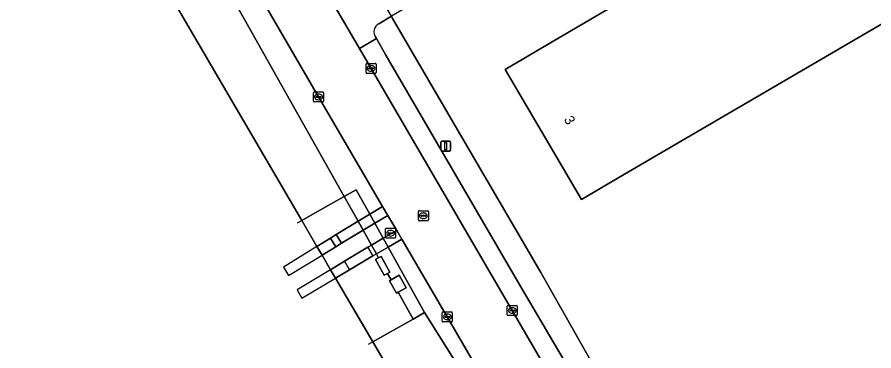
# Model space of a CAD drawing. Extents: x 157692 to 159674, y 381452 to 383291.
# Drawn here: x 159106.8 to 159192.7, y 382681.5 to 382715 of the extents above; entities that cross this region are included whole.
import ezdxf

# ---------------------------------------------------------------- set-up
doc = ezdxf.new("R2010")
doc.units = 0
for name, color, linetype in [('IMGEO_Berm_groen', 7, 'Continuous'), ('IMGEO_Erf', 7, 'Continuous'), ('IMGEO_Groenvoorziening', 7, 'Continuous'), ('IMGEO_Hek', 7, 'Continuous'), ('IMGEO_Kademuur', 7, 'Continuous'), ('IMGEO_Kolk', 7, 'Continuous'), ('IMGEO_Lichtmast', 7, 'Continuous'), ('IMGEO_Oever', 7, 'Continuous'), ('IMGEO_Pand', 7, 'Continuous'), ('IMGEO_Pand_nummerreeks', 7, 'Continuous'), ('IMGEO_Parkeervlak_open', 7, 'Continuous'), ('IMGEO_Rijbaan_lokaal_open', 7, 'Continuous'), ('IMGEO_Rioolput', 7, 'Continuous'), ('IMGEO_Steiger', 7, 'Continuous'), ('IMGEO_Terreindeel_open', 7, 'Continuous'), ('IMGEO_Voetpad_halfverhard', 7, 'Continuous'), ('IMGEO_Voetpad_open', 7, 'Continuous'), ('IMGEO_Waterloop', 7, 'Continuous')]:
    doc.layers.add(name, color=color, linetype=linetype)

msp = doc.modelspace()

# ---------------------------------------------------------------- linework, layer by layer
at = {"layer": 'IMGEO_Berm_groen'}
for points in [[(159125.819, 382726.355), (159125.114, 382727.56), (159122.221, 382725.86), (159121.245, 382725.295), (159124.699, 382723.57), (159139.634, 382696.981), (159140.82, 382697.65), (159142.183, 382695.205), (159143.475, 382695.987), (159137.049, 382706.973)], [(159143.999, 382695.091), (159142.684, 382694.306), (159143.525, 382692.796), (159144.881, 382693.583)], [(159149.954, 382684.911), (159145.396, 382692.703), (159144.021, 382691.907), (159147.68, 382685.341), (159161.07, 382664.021), (159164.546, 382656.762), (159165.509, 382657.349), (159165.882, 382657.577), (159163.78, 382661.164)]]:
    msp.add_lwpolyline(points, close=True, dxfattribs=at)
at = {"layer": 'IMGEO_Erf'}
msp.add_lwpolyline([(159146.363, 382791.336), (159116.047, 382773.54), (159111.735, 382771.009), (159113.005, 382768.836), (159116.958, 382762.074), (159118.315, 382759.753), (159122.629, 382762.283), (159132.103, 382767.838), (159145.905, 382775.931), (159152.251, 382765.136), (159169.663, 382775.329), (159189.471, 382741.388), (159144.346, 382715.072), (159144.434, 382714.92), (159146.209, 382711.882), (159159.33, 382689.379), (159164.917, 382679.507)], dxfattribs=at)
msp.add_lwpolyline([(159198.206, 382717.088), (159167.708, 382699.235), (159163.398, 382696.699), (159155.741, 382709.716), (159160.051, 382712.251), (159181.494, 382724.865), (159181.424, 382724.984), (159190.441, 382730.288), (159194.724, 382732.808), (159202.495, 382719.599)], close=True, dxfattribs=at)
at = {"layer": 'IMGEO_Groenvoorziening'}
for points in [[(159141.022, 382694.503), (159142.183, 382695.205), (159140.82, 382697.65), (159139.634, 382696.981)], [(159142.684, 382694.306), (159141.522, 382693.612), (159142.358, 382692.118), (159143.525, 382692.796)], [(159147.68, 382685.341), (159144.021, 382691.907), (159142.855, 382691.232), (159143.072, 382690.845), (159143.322, 382690.981), (159144.181, 382689.409), (159143.948, 382689.282), (159144.317, 382688.623), (159145.129, 382689.082), (159145.831, 382687.839), (159145.015, 382687.378), (159146.522, 382684.687)]]:
    msp.add_lwpolyline(points, close=True, dxfattribs=at)
at = {"layer": 'IMGEO_Hek'}
for points in [[(159139.634, 382696.981), (159140.82, 382697.65), (159142.183, 382695.205)], [(159136.721, 382695.339), (159139.634, 382696.981)], [(159135.364, 382694.574), (159136.721, 382695.339)], [(159142.183, 382695.205), (159142.684, 382694.306)], [(159134.934, 382694.332), (159135.364, 382694.574)], [(159142.684, 382694.306), (159143.525, 382692.796)], [(159143.525, 382692.796), (159144.021, 382691.907)], [(159144.021, 382691.907), (159147.68, 382685.341), (159146.522, 382684.687)], [(159146.522, 382684.687), (159144.01, 382683.269)], [(159144.01, 382683.269), (159142.476, 382682.403)], [(159142.476, 382682.403), (159142.012, 382682.141)]]:
    msp.add_lwpolyline(points, dxfattribs=at)
at = {"layer": 'IMGEO_Kademuur'}
msp.add_lwpolyline([(159085.988, 382778.946), (159085.781, 382778.842), (159096.22, 382761.514), (159096.763, 382760.586), (159097.543, 382759.252), (159098.036, 382758.407), (159102.949, 382750), (159116.612, 382726.617), (159117.113, 382725.758), (159117.859, 382724.482), (159118.424, 382723.662), (159135.364, 382694.574), (159136.884, 382691.972), (159137.399, 382691.092), (159138.245, 382689.643), (159138.742, 382688.792), (159142.476, 382682.403), (159159.354, 382653.609)], dxfattribs=at)
at = {"layer": 'IMGEO_Kolk'}
for p, q in [((159141.812, 382709.415), (159141.812, 382710.267)), ((159141.887, 382710.341), (159142.739, 382710.341)), ((159142.071, 382709.835), (159142.071, 382709.847)), ((159142.509, 382709.798), (159142.111, 382709.798)), ((159142.114, 382709.884), (159142.512, 382709.884)), ((159142.3, 382710.121), (159142.325, 382710.121)), ((159142.555, 382709.847), (159142.555, 382709.835)), ((159142.813, 382710.267), (159142.813, 382709.415)), ((159142.739, 382709.341), (159141.887, 382709.341)), ((159142.323, 382709.561), (159142.298, 382709.561)), ((159136.547, 382706.547), (159136.547, 382707.399)), ((159136.622, 382707.473), (159137.474, 382707.473)), ((159137.035, 382707.253), (159137.06, 382707.253)), ((159137.548, 382707.399), (159137.548, 382706.547)), ((159137.474, 382706.473), (159136.622, 382706.473)), ((159136.806, 382706.967), (159136.806, 382706.979)), ((159137.244, 382706.93), (159136.846, 382706.93)), ((159136.849, 382707.016), (159137.247, 382707.016)), ((159137.058, 382706.693), (159137.033, 382706.693)), ((159137.29, 382706.979), (159137.29, 382706.967)), ((159155.961, 382685.13), (159155.961, 382685.982)), ((159156.036, 382686.056), (159156.888, 382686.056)), ((159156.263, 382685.599), (159156.661, 382685.599)), ((159156.449, 382685.836), (159156.474, 382685.836)), ((159156.962, 382685.982), (159156.962, 382685.13)), ((159149.452, 382684.484), (159149.452, 382685.336)), ((159149.527, 382685.41), (159150.379, 382685.41)), ((159149.711, 382684.904), (159149.711, 382684.916)), ((159150.149, 382684.867), (159149.751, 382684.867)), ((159149.754, 382684.953), (159150.152, 382684.953)), ((159149.94, 382685.19), (159149.965, 382685.19)), ((159150.195, 382684.916), (159150.195, 382684.904)), ((159150.453, 382685.336), (159150.453, 382684.484)), ((159156.888, 382685.056), (159156.036, 382685.056)), ((159156.22, 382685.55), (159156.22, 382685.562)), ((159156.658, 382685.513), (159156.26, 382685.513)), ((159156.472, 382685.276), (159156.447, 382685.276)), ((159156.704, 382685.562), (159156.704, 382685.55)), ((159150.379, 382684.41), (159149.527, 382684.41)), ((159149.963, 382684.63), (159149.938, 382684.63))]:
    msp.add_line(p, q, dxfattribs=at)
for points in [[(159141.812, 382709.415), (159141.812, 382710.267)], [(159141.887, 382710.341), (159142.739, 382710.341)], [(159142.813, 382710.267), (159142.813, 382709.415)], [(159142.739, 382709.341), (159141.887, 382709.341)], [(159136.547, 382706.547), (159136.547, 382707.399)], [(159136.622, 382707.473), (159137.474, 382707.473)], [(159137.548, 382707.399), (159137.548, 382706.547)], [(159137.474, 382706.473), (159136.622, 382706.473)], [(159155.961, 382685.13), (159155.961, 382685.982)], [(159156.036, 382686.056), (159156.888, 382686.056)], [(159156.962, 382685.982), (159156.962, 382685.13)], [(159149.452, 382684.484), (159149.452, 382685.336)], [(159149.527, 382685.41), (159150.379, 382685.41)], [(159150.453, 382685.336), (159150.453, 382684.484)], [(159156.888, 382685.056), (159156.036, 382685.056)], [(159150.379, 382684.41), (159149.527, 382684.41)]]:
    msp.add_lwpolyline(points, dxfattribs=at)
for centre, radius, start, end in [((159141.889, 382710.265), 0.0765, 91.55205, 178.44795), ((159141.889, 382710.265), 0.0765, 91.55205, 178.44795), ((159142.111, 382709.844), 0.0403, 85.87752, 175.75265), ((159142.108, 382709.834), 0.0366, 178.93798, 274.71019), ((159142.512, 382709.841), 0.043, 264.86636, 352.45326), ((159142.516, 382709.846), 0.0386, 1.73085, 96.63898), ((159142.737, 382710.265), 0.0765, 1.55205, 88.44795), ((159142.737, 382710.265), 0.0765, 1.55205, 88.44795), ((159141.889, 382709.417), 0.0765, 181.55205, 268.44795), ((159141.889, 382709.417), 0.0765, 181.55205, 268.44795), ((159142.737, 382709.417), 0.0765, 271.55205, 358.44795), ((159142.737, 382709.417), 0.0765, 271.55205, 358.44795), ((159136.624, 382707.397), 0.0765, 91.55205, 178.44795), ((159136.624, 382707.397), 0.0765, 91.55205, 178.44795), ((159137.472, 382707.397), 0.0765, 1.55205, 88.44795), ((159137.472, 382707.397), 0.0765, 1.55205, 88.44795), ((159136.624, 382706.549), 0.0765, 181.55205, 268.44795), ((159136.624, 382706.549), 0.0765, 181.55205, 268.44795), ((159136.846, 382706.976), 0.0403, 85.87752, 175.75265), ((159136.843, 382706.966), 0.0366, 178.93798, 274.71019), ((159137.247, 382706.973), 0.043, 264.86636, 352.45326), ((159137.251, 382706.978), 0.0386, 1.73085, 96.63898), ((159137.472, 382706.549), 0.0765, 271.55205, 358.44795), ((159137.472, 382706.549), 0.0765, 271.55205, 358.44795), ((159156.038, 382685.98), 0.0765, 91.55205, 178.44795), ((159156.038, 382685.98), 0.0765, 91.55205, 178.44795), ((159156.26, 382685.559), 0.0403, 85.87752, 175.75265), ((159156.665, 382685.561), 0.0386, 1.73085, 96.63898), ((159156.886, 382685.98), 0.0765, 1.55205, 88.44795), ((159156.886, 382685.98), 0.0765, 1.55205, 88.44795), ((159149.529, 382685.334), 0.0765, 91.55205, 178.44795), ((159149.529, 382685.334), 0.0765, 91.55205, 178.44795), ((159149.751, 382684.913), 0.0403, 85.87752, 175.75265), ((159149.748, 382684.903), 0.0366, 178.93798, 274.71019), ((159150.152, 382684.91), 0.043, 264.86636, 352.45326), ((159150.156, 382684.915), 0.0386, 1.73085, 96.63898), ((159150.377, 382685.334), 0.0765, 1.55205, 88.44795), ((159150.377, 382685.334), 0.0765, 1.55205, 88.44795), ((159156.038, 382685.132), 0.0765, 181.55205, 268.44795), ((159156.038, 382685.132), 0.0765, 181.55205, 268.44795), ((159156.257, 382685.549), 0.0366, 178.93798, 274.71019), ((159156.661, 382685.556), 0.043, 264.86636, 352.45326), ((159156.886, 382685.132), 0.0765, 271.55205, 358.44795), ((159156.886, 382685.132), 0.0765, 271.55205, 358.44795), ((159149.529, 382684.486), 0.0765, 181.55205, 268.44795), ((159149.529, 382684.486), 0.0765, 181.55205, 268.44795), ((159150.377, 382684.486), 0.0765, 271.55205, 358.44795), ((159150.377, 382684.486), 0.0765, 271.55205, 358.44795)]:
    msp.add_arc(centre, radius, start, end, dxfattribs=at)
for centre, major_axis, ratio, start_param, end_param in [((159142.299, 382709.841), (-0.387, 0.002), 0.722429, 4.712389, 7.853982), ((159142.324, 382709.841), (-0.39, 0.002), 0.717154, 1.570796, 4.712389), ((159137.034, 382706.973), (-0.387, 0.002), 0.722429, 4.712389, 7.853982), ((159137.059, 382706.973), (-0.39, 0.002), 0.717154, 1.570796, 4.712389), ((159156.448, 382685.556), (-0.387, 0.002), 0.722429, 4.712389, 7.853982), ((159156.473, 382685.556), (-0.39, 0.002), 0.717154, 1.570796, 4.712389), ((159149.939, 382684.91), (-0.387, 0.002), 0.722429, 4.712389, 7.853982), ((159149.964, 382684.91), (-0.39, 0.002), 0.717154, 1.570796, 4.712389)]:
    msp.add_ellipse(centre, major_axis=major_axis, ratio=ratio, start_param=start_param, end_param=end_param, dxfattribs=at)
at = {"layer": 'IMGEO_Lichtmast'}
for p, q in [((159149.296, 382701.631), (159149.296, 382702.431)), ((159149.296, 382702.431), (159149.296, 382701.631)), ((159149.396, 382702.531), (159150.186, 382702.531)), ((159150.186, 382702.531), (159149.396, 382702.531)), ((159150.286, 382702.431), (159150.286, 382701.631)), ((159150.286, 382701.631), (159150.286, 382702.431)), ((159150.186, 382701.531), (159149.396, 382701.531)), ((159149.396, 382701.531), (159150.186, 382701.531))]:
    msp.add_line(p, q, dxfattribs=at)
msp.add_lwpolyline([(159149.716, 382702.406), (159149.866, 382702.406), (159149.866, 382701.656), (159149.716, 382701.656), (159149.716, 382702.406)], dxfattribs=at)
for centre, start, end in [((159149.396, 382702.431), 90, 180), ((159149.396, 382702.431), 90, 180), ((159150.186, 382702.431), 0, 90), ((159150.186, 382702.431), 360, 90), ((159149.396, 382701.631), 180, 270), ((159149.396, 382701.631), 180, 270), ((159150.186, 382701.631), 270, 0), ((159150.186, 382701.631), 270, 0)]:
    msp.add_arc(centre, 0.1, start, end, dxfattribs=at)
at = {"layer": 'IMGEO_Oever'}
for points in [[(159124.699, 382723.57), (159121.245, 382725.295), (159119.547, 382724.312), (159118.424, 382723.662), (159135.364, 382694.574), (159136.721, 382695.339), (159139.634, 382696.981)], [(159139.634, 382696.981), (159136.721, 382695.339), (159135.364, 382694.574), (159136.884, 382691.972), (159138.246, 382692.814), (159138.828, 382693.174), (159141.022, 382694.503)], [(159141.977, 382691.897), (159142.358, 382692.118), (159141.522, 382693.612), (159139.352, 382692.317), (159138.767, 382691.95), (159137.399, 382691.092), (159138.245, 382689.643), (159139.649, 382690.491)], [(159144.149, 382688.528), (159144.317, 382688.623), (159143.948, 382689.282), (159143.622, 382689.104), (159142.763, 382690.676), (159143.072, 382690.845), (159142.855, 382691.232), (159142.491, 382691.022), (159140.164, 382689.638), (159138.742, 382688.792), (159142.476, 382682.403), (159144.01, 382683.269), (159146.522, 382684.687), (159145.015, 382687.378), (159144.851, 382687.285)], [(159164.546, 382656.762), (159161.07, 382664.021), (159147.68, 382685.341), (159146.522, 382684.687), (159144.01, 382683.269), (159142.476, 382682.403), (159159.354, 382653.609), (159160.245, 382654.141), (159160.47, 382654.276), (159163.23, 382655.959)]]:
    msp.add_lwpolyline(points, close=True, dxfattribs=at)
at = {"layer": 'IMGEO_Pand'}
msp.add_lwpolyline([(159190.441, 382730.288), (159181.424, 382724.984), (159181.494, 382724.865), (159160.051, 382712.251), (159155.741, 382709.716), (159163.398, 382696.699), (159167.708, 382699.235), (159198.206, 382717.088), (159202.495, 382719.599), (159194.724, 382732.808)], close=True, dxfattribs=at)
at = {"layer": 'IMGEO_Parkeervlak_open'}
msp.add_lwpolyline([(159142.843, 382712.828), (159141.145, 382711.835), (159161.176, 382677.477), (159162.907, 382678.427), (159157.236, 382688.105), (159143.786, 382711.178)], close=True, dxfattribs=at)
at = {"layer": 'IMGEO_Rijbaan_lokaal_open'}
for points in [[(159169.817, 382662.671), (159161.176, 382677.477), (159141.145, 382711.835), (159117.595, 382752.101), (159107.394, 382769.543), (159104.673, 382774.25)], [(159099.423, 382771.627), (159102.942, 382765.479), (159103.548, 382764.443), (159104.282, 382763.187), (159104.78, 382762.334), (159111.99, 382750), (159112.409, 382749.283), (159123.346, 382730.583), (159123.855, 382729.713), (159124.608, 382728.426), (159125.114, 382727.56), (159125.819, 382726.355), (159137.049, 382706.973), (159143.475, 382695.987), (159143.999, 382695.091), (159144.881, 382693.583), (159145.396, 382692.703), (159149.954, 382684.911), (159163.78, 382661.164)]]:
    msp.add_lwpolyline(points, dxfattribs=at)
at = {"layer": 'IMGEO_Rioolput'}
for p, q in [((159147.059, 382694.635), (159147.059, 382695.487)), ((159147.134, 382695.561), (159147.986, 382695.561)), ((159147.318, 382695.055), (159147.318, 382695.067)), ((159147.361, 382695.104), (159147.759, 382695.104)), ((159147.547, 382695.341), (159147.572, 382695.341)), ((159147.802, 382695.067), (159147.802, 382695.055)), ((159148.06, 382695.487), (159148.06, 382694.635)), ((159147.986, 382694.561), (159147.134, 382694.561)), ((159147.756, 382695.018), (159147.358, 382695.018)), ((159147.57, 382694.781), (159147.545, 382694.781)), ((159143.765, 382692.879), (159143.765, 382693.731)), ((159143.84, 382693.805), (159144.692, 382693.805)), ((159144.024, 382693.299), (159144.024, 382693.311)), ((159144.067, 382693.348), (159144.465, 382693.348)), ((159144.253, 382693.585), (159144.278, 382693.585)), ((159144.508, 382693.311), (159144.508, 382693.299)), ((159144.766, 382693.731), (159144.766, 382692.879)), ((159144.692, 382692.805), (159143.84, 382692.805)), ((159144.462, 382693.262), (159144.064, 382693.262)), ((159144.276, 382693.025), (159144.251, 382693.025))]:
    msp.add_line(p, q, dxfattribs=at)
for points in [[(159147.059, 382694.635), (159147.059, 382695.487)], [(159147.134, 382695.561), (159147.986, 382695.561)], [(159148.06, 382695.487), (159148.06, 382694.635)], [(159147.986, 382694.561), (159147.134, 382694.561)], [(159143.765, 382692.879), (159143.765, 382693.731)], [(159143.84, 382693.805), (159144.692, 382693.805)], [(159144.766, 382693.731), (159144.766, 382692.879)], [(159144.692, 382692.805), (159143.84, 382692.805)]]:
    msp.add_lwpolyline(points, dxfattribs=at)
for centre, radius, start, end in [((159147.136, 382695.485), 0.0765, 91.55205, 178.44795), ((159147.136, 382695.485), 0.0765, 91.55205, 178.44795), ((159147.358, 382695.064), 0.0403, 85.87752, 175.75265), ((159147.355, 382695.054), 0.0366, 178.93798, 274.71019), ((159147.759, 382695.061), 0.043, 264.86636, 352.45326), ((159147.763, 382695.066), 0.0386, 1.73085, 96.63898), ((159147.984, 382695.485), 0.0765, 1.55205, 88.44795), ((159147.984, 382695.485), 0.0765, 1.55205, 88.44795), ((159147.136, 382694.637), 0.0765, 181.55205, 268.44795), ((159147.136, 382694.637), 0.0765, 181.55205, 268.44795), ((159147.984, 382694.637), 0.0765, 271.55205, 358.44795), ((159147.984, 382694.637), 0.0765, 271.55205, 358.44795), ((159143.842, 382693.729), 0.0765, 91.55205, 178.44795), ((159143.842, 382693.729), 0.0765, 91.55205, 178.44795), ((159144.064, 382693.308), 0.0403, 85.87752, 175.75265), ((159144.469, 382693.31), 0.0386, 1.73085, 96.63898), ((159144.69, 382693.729), 0.0765, 1.55205, 88.44795), ((159144.69, 382693.729), 0.0765, 1.55205, 88.44795), ((159143.842, 382692.881), 0.0765, 181.55205, 268.44795), ((159143.842, 382692.881), 0.0765, 181.55205, 268.44795), ((159144.061, 382693.298), 0.0366, 178.93798, 274.71019), ((159144.465, 382693.305), 0.043, 264.86636, 352.45326), ((159144.69, 382692.881), 0.0765, 271.55205, 358.44795), ((159144.69, 382692.881), 0.0765, 271.55205, 358.44795)]:
    msp.add_arc(centre, radius, start, end, dxfattribs=at)
for centre, major_axis, ratio, start_param, end_param in [((159147.546, 382695.061), (-0.387, 0.002), 0.722429, 4.712389, 7.853982), ((159147.571, 382695.061), (-0.39, 0.002), 0.717154, 1.570796, 4.712389), ((159144.252, 382693.305), (-0.387, 0.002), 0.722429, 4.712389, 7.853982), ((159144.277, 382693.305), (-0.39, 0.002), 0.717154, 1.570796, 4.712389)]:
    msp.add_ellipse(centre, major_axis=major_axis, ratio=ratio, start_param=start_param, end_param=end_param, dxfattribs=at)
at = {"layer": 'IMGEO_Steiger'}
for points in [[(159137.399, 382691.092), (159136.884, 382691.972), (159133.537, 382689.904), (159134.05, 382689.072)], [(159138.742, 382688.792), (159138.245, 382689.643), (159134.901, 382687.625), (159135.375, 382686.79)]]:
    msp.add_lwpolyline(points, close=True, dxfattribs=at)
at = {"layer": 'IMGEO_Terreindeel_open'}
for points in [[(159143.072, 382690.845), (159142.763, 382690.676), (159143.622, 382689.104), (159143.948, 382689.282), (159144.181, 382689.409), (159143.322, 382690.981)], [(159145.831, 382687.839), (159145.129, 382689.082), (159144.317, 382688.623), (159144.149, 382688.528), (159144.851, 382687.285), (159145.015, 382687.378)]]:
    msp.add_lwpolyline(points, close=True, dxfattribs=at)
at = {"layer": 'IMGEO_Voetpad_halfverhard'}
for points in [[(159142.684, 382694.306), (159143.999, 382695.091), (159143.475, 382695.987), (159142.183, 382695.205)], [(159141.522, 382693.612), (159142.684, 382694.306), (159142.183, 382695.205), (159141.022, 382694.503)], [(159141.022, 382694.503), (159138.828, 382693.174), (159139.352, 382692.317), (159141.522, 382693.612)], [(159144.021, 382691.907), (159145.396, 382692.703), (159144.881, 382693.583), (159143.525, 382692.796)], [(159138.246, 382692.814), (159136.884, 382691.972), (159137.399, 382691.092), (159138.767, 382691.95)], [(159138.767, 382691.95), (159139.352, 382692.317), (159138.828, 382693.174), (159138.246, 382692.814)], [(159143.525, 382692.796), (159142.358, 382692.118), (159142.855, 382691.232), (159144.021, 382691.907)], [(159140.164, 382689.638), (159142.491, 382691.022), (159141.977, 382691.897), (159139.649, 382690.491)], [(159142.358, 382692.118), (159141.977, 382691.897), (159142.491, 382691.022), (159142.855, 382691.232)], [(159139.649, 382690.491), (159138.245, 382689.643), (159138.742, 382688.792), (159140.164, 382689.638)]]:
    msp.add_lwpolyline(points, close=True, dxfattribs=at)
at = {"layer": 'IMGEO_Voetpad_open'}
for points in [[(159107.394, 382769.543), (159117.595, 382752.101), (159141.145, 382711.835), (159142.843, 382712.828), (159142.785, 382712.943)], [(159143.096, 382714.322), (159144.346, 382715.072), (159131.41, 382737.215), (159130.176, 382739.193), (159126.059, 382746.109), (159130.489, 382748.793), (159129.707, 382750), (159128.804, 382751.395), (159126.404, 382750), (159124.625, 382748.966), (159124.02, 382750), (159121.434, 382754.421), (159119.268, 382753.154), (159114.864, 382760.65), (159110.818, 382767.606)], [(159142.785, 382712.943), (159142.843, 382712.828), (159143.786, 382711.178), (159157.236, 382688.105), (159162.907, 382678.427), (159164.917, 382679.507), (159159.33, 382689.379), (159146.209, 382711.882), (159144.434, 382714.92), (159144.346, 382715.072), (159143.096, 382714.322)]]:
    msp.add_lwpolyline(points, dxfattribs=at)
msp.add_arc((159143.5, 382713.506), 0.91, 116.35867, 218.22323, dxfattribs=at)
msp.add_arc((159143.5, 382713.506), 0.91, 116.35867, 218.22323, dxfattribs=at)
at = {"layer": 'IMGEO_Waterloop'}
msp.add_lwpolyline([(159159.354, 382653.609), (159142.476, 382682.403), (159138.742, 382688.792), (159138.245, 382689.643), (159137.399, 382691.092), (159136.884, 382691.972), (159135.364, 382694.574), (159118.424, 382723.662), (159117.859, 382724.482), (159117.113, 382725.758), (159116.612, 382726.617), (159102.949, 382750)], dxfattribs=at)

# ---------------------------------------------------------------- texts
at = {"layer": 'IMGEO_Pand_nummerreeks'}
msp.add_text('3', height=1, rotation=300.46535, dxfattribs=at).set_placement((159161.602, 382704.722))

doc.saveas('drawing.dxf')
